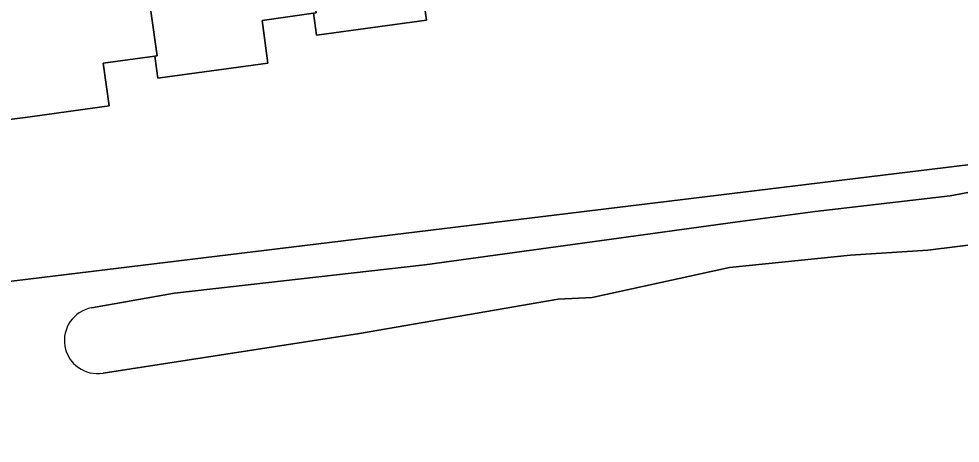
# Model space of a CAD drawing. Extents: x 163426 to 164192, y 380329 to 381641.
# Drawn here: x 163499.3 to 163553.6, y 380851.3 to 380875.7 of the extents above; entities that cross this region are included whole.
import ezdxf

# ---------------------------------------------------------------- set-up
doc = ezdxf.new("R2010")
doc.units = 0
for name, color, linetype in [('IMGEO_Erf', 7, 'Continuous'), ('IMGEO_Gemengd_bos', 7, 'Continuous'), ('IMGEO_Pand', 7, 'Continuous'), ('IMGEO_Waterloop', 7, 'Continuous')]:
    doc.layers.add(name, color=color, linetype=linetype)

msp = doc.modelspace()

# ---------------------------------------------------------------- linework, layer by layer
at = {"layer": 'IMGEO_Erf'}
for points in [[(163482.667, 380881.656), (163483.215, 380872.105), (163493.158, 380860.122), (163493.384, 380859.911), (163586.726, 380871.286)], [(163522.5, 380878.103), (163522.839, 380875.639), (163516.655, 380874.788), (163516.506, 380874.767), (163516.332, 380876.034), (163513.364, 380875.625), (163513.703, 380873.161), (163507.499, 380872.308), (163507.35, 380872.287), (163507.175, 380873.563), (163504.206, 380873.155), (163504.544, 380870.701), (163500, 380870.075), (163498.37, 380869.851)]]:
    msp.add_lwpolyline(points, dxfattribs=at)
at = {"layer": 'IMGEO_Gemengd_bos'}
for points in [[(163586.726, 380871.286), (163493.384, 380859.911), (163490.614, 380859.521), (163619.82, 380719.408)], [(163503.533, 380859.052), (163508.323, 380859.904), (163522.737, 380861.53), (163540.638, 380864.003), (163545.236, 380864.606), (163553.023, 380865.515), (163559.351, 380866.7), (163569.478, 380868.07), (163576.386, 380868.687), (163580.175, 380869.293), (163587.1, 380869.822), (163588.868, 380869.866), (163590.402, 380869.544), (163593.799, 380868.531), (163596.479, 380866.45), (163600.091, 380863.489), (163602.738, 380860.396), (163609.418, 380854.587)], [(163604.347, 380856.748), (163602.744, 380858.087), (163601.616, 380859.486), (163600.17, 380861.245), (163599.061, 380862.135), (163597.094, 380863.981), (163595.056, 380865.891), (163593.486, 380866.93), (163590.525, 380867.926), (163588.087, 380868.149), (163584.611, 380867.785), (163580.202, 380867.462), (163577.161, 380866.718), (163570.24, 380865.552), (163565.142, 380864.239), (163561.172, 380863.994), (163557.177, 380863.045), (163551.74, 380862.387), (163547.28, 380862.097), (163540.304, 380861.39), (163532.384, 380859.642), (163530.431, 380859.553), (163518.987, 380857.584), (163504.2, 380855.294)]]:
    msp.add_lwpolyline(points, dxfattribs=at)
msp.add_arc((163503.875, 380857.175), 1.908, 100.3274, 279.8016, dxfattribs=at)
at = {"layer": 'IMGEO_Pand'}
for points in [[(163524.753, 380884.634), (163523.959, 380890.281), (163518.459, 380889.523), (163518.928, 380886.074), (163519.229, 380883.862), (163515.437, 380883.347), (163516.474, 380876.054), (163516.332, 380876.034), (163516.506, 380874.767), (163516.655, 380874.788), (163522.839, 380875.639), (163522.5, 380878.103), (163525.468, 380878.511), (163525.611, 380878.531)], [(163515.437, 380883.347), (163514.798, 380887.798), (163509.306, 380887.053), (163509.456, 380885.868), (163509.745, 380883.574), (163506.078, 380883.111), (163505.964, 380883.097), (163507.318, 380873.583), (163507.175, 380873.563), (163507.35, 380872.287), (163507.499, 380872.308), (163513.703, 380873.161), (163513.364, 380875.625), (163516.332, 380876.034), (163516.474, 380876.054)], [(163505.964, 380883.097), (163505.645, 380885.34), (163500.156, 380884.58), (163500.619, 380881.16), (163500, 380881.076), (163496.972, 380880.666), (163496.837, 380880.648), (163498.19, 380871.117), (163498.047, 380871.097), (163498.221, 380869.83), (163498.37, 380869.851), (163500, 380870.075), (163504.544, 380870.701), (163504.206, 380873.155), (163507.175, 380873.563), (163507.318, 380873.583)]]:
    msp.add_lwpolyline(points, close=True, dxfattribs=at)
at = {"layer": 'IMGEO_Waterloop'}
for points in [[(163609.418, 380854.587), (163602.738, 380860.396), (163600.091, 380863.489), (163596.479, 380866.45), (163593.799, 380868.531), (163590.402, 380869.544), (163588.868, 380869.866), (163587.1, 380869.822), (163580.175, 380869.293), (163576.386, 380868.687), (163569.478, 380868.07), (163559.351, 380866.7), (163553.023, 380865.515), (163545.236, 380864.606), (163540.638, 380864.003), (163522.737, 380861.53), (163508.323, 380859.904), (163503.533, 380859.052)], [(163504.2, 380855.294), (163518.987, 380857.584), (163530.431, 380859.553), (163532.384, 380859.642), (163540.304, 380861.39), (163547.28, 380862.097), (163551.74, 380862.387), (163557.177, 380863.045), (163561.172, 380863.994), (163565.142, 380864.239), (163570.24, 380865.552), (163577.161, 380866.718), (163580.202, 380867.462), (163584.611, 380867.785), (163588.087, 380868.149), (163590.525, 380867.926), (163593.486, 380866.93), (163595.056, 380865.891), (163597.094, 380863.981), (163599.061, 380862.135), (163600.17, 380861.245), (163601.616, 380859.486), (163602.744, 380858.087), (163604.347, 380856.748)]]:
    msp.add_lwpolyline(points, dxfattribs=at)
msp.add_arc((163503.875, 380857.175), 1.908, 100.3274, 279.8016, dxfattribs=at)

doc.saveas('drawing.dxf')
